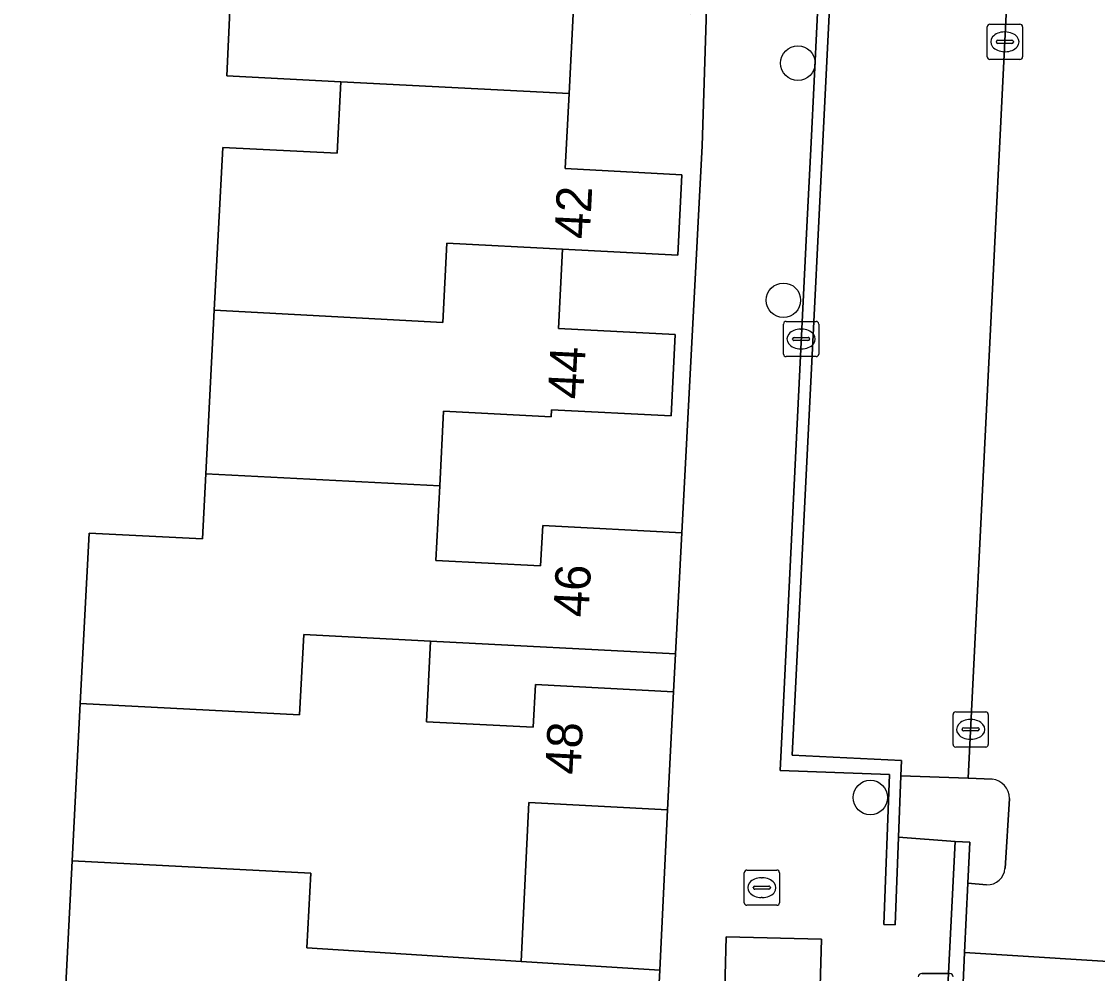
# Model space of a CAD drawing. Extents: x 162989 to 165008, y 383432 to 384338.
# Drawn here: x 164423.42 to 164453.95, y 383703.98 to 383731.01 of the extents above; entities that cross this region are included whole.
import ezdxf

# ---------------------------------------------------------------- set-up
doc = ezdxf.new("R2010")
doc.units = 0
for name, color, linetype in [('IMGEO_Boom', 7, 'Continuous'), ('IMGEO_Erf', 7, 'Continuous'), ('IMGEO_Groenvoorziening', 7, 'Continuous'), ('IMGEO_Kolk', 7, 'Continuous'), ('IMGEO_Lichtmast', 7, 'Continuous'), ('IMGEO_Muur', 7, 'Continuous'), ('IMGEO_Pand', 7, 'Continuous'), ('IMGEO_Pand_nummerreeks', 7, 'Continuous'), ('IMGEO_Parkeervlak_open', 7, 'Continuous'), ('IMGEO_Rijbaan_lokaal_open', 7, 'Continuous'), ('IMGEO_Voetpad_open', 7, 'Continuous')]:
    doc.layers.add(name, color=color, linetype=linetype)

msp = doc.modelspace()

# ---------------------------------------------------------------- linework, layer by layer
at = {"layer": 'IMGEO_Boom'}
for centre in [(164445.449, 383729.831), (164445.038, 383723.1), (164447.505, 383708.98)]:
    msp.add_circle(centre, 0.489, dxfattribs=at)
at = {"layer": 'IMGEO_Erf'}
for points in [[(164439.085, 383731.41), (164438.959, 383728.969), (164438.848, 383726.836), (164442.156, 383726.665), (164442.038, 383724.382), (164438.769, 383724.549), (164438.652, 383722.298), (164441.969, 383722.126), (164441.85, 383719.816), (164438.459, 383719.991), (164438.448, 383719.789), (164435.397, 383719.946), (164435.288, 383717.828), (164435.178, 383715.71), (164438.15, 383715.556), (164438.209, 383716.704), (164442.153, 383716.5), (164442.73, 383727.485), (164443.14, 383740.354)], [(164423.562, 383668.996), (164423.797, 383673.552), (164426.03, 383673.437), (164426.136, 383675.49), (164426.238, 383677.458), (164426.489, 383682.314), (164426.725, 383686.873), (164426.822, 383688.742), (164423.906, 383688.893), (164424.151, 383693.632), (164424.39, 383698.229), (164424.614, 383702.564), (164424.853, 383707.179), (164425.085, 383711.653), (164425.335, 383716.487), (164428.552, 383716.321), (164428.648, 383718.171), (164428.888, 383722.815), (164429.127, 383727.441), (164432.375, 383727.273), (164432.48, 383729.301), (164429.245, 383729.467), (164429.339, 383731.531)]]:
    msp.add_lwpolyline(points, dxfattribs=at)
for points in [[(164441.975, 383713.06), (164435.026, 383713.42), (164434.907, 383711.133), (164437.941, 383710.976), (164438.004, 383712.185), (164441.921, 383711.982)], [(164441.747, 383708.632), (164437.811, 383708.835), (164437.596, 383704.327), (164441.529, 383704.078)]]:
    msp.add_lwpolyline(points, close=True, dxfattribs=at)
at = {"layer": 'IMGEO_Groenvoorziening'}
msp.add_lwpolyline([(164444.442, 383701.7), (164444.458, 383702.001), (164444.512, 383702.999), (164444.913, 383702.988), (164446.063, 383702.957), (164446.116, 383704.957), (164443.417, 383705.029), (164443.33, 383701.73)], close=True, dxfattribs=at)
at = {"layer": 'IMGEO_Kolk'}
for p, q in [((164450.824, 383730.011), (164450.824, 383730.863)), ((164450.899, 383730.937), (164451.751, 383730.937)), ((164451.825, 383730.863), (164451.825, 383730.011)), ((164451.312, 383730.717), (164451.337, 383730.717)), ((164451.083, 383730.431), (164451.083, 383730.443)), ((164451.521, 383730.394), (164451.123, 383730.394)), ((164451.126, 383730.48), (164451.524, 383730.48)), ((164451.567, 383730.443), (164451.567, 383730.431)), ((164451.751, 383729.937), (164450.899, 383729.937)), ((164451.335, 383730.157), (164451.31, 383730.157)), ((164445.04, 383721.573), (164445.04, 383722.425)), ((164445.115, 383722.499), (164445.967, 383722.499)), ((164446.041, 383722.425), (164446.041, 383721.573)), ((164445.299, 383721.993), (164445.299, 383722.005)), ((164445.342, 383722.042), (164445.74, 383722.042)), ((164445.528, 383722.279), (164445.553, 383722.279)), ((164445.783, 383722.005), (164445.783, 383721.993)), ((164445.737, 383721.956), (164445.339, 383721.956)), ((164445.551, 383721.719), (164445.526, 383721.719)), ((164445.967, 383721.499), (164445.115, 383721.499)), ((164449.852, 383710.488), (164449.852, 383711.34)), ((164449.927, 383711.414), (164450.779, 383711.414)), ((164450.853, 383711.34), (164450.853, 383710.488)), ((164450.34, 383711.194), (164450.365, 383711.194)), ((164450.111, 383710.908), (164450.111, 383710.92)), ((164450.549, 383710.871), (164450.151, 383710.871)), ((164450.154, 383710.957), (164450.552, 383710.957)), ((164450.595, 383710.92), (164450.595, 383710.908)), ((164450.779, 383710.414), (164449.927, 383710.414)), ((164450.363, 383710.634), (164450.338, 383710.634)), ((164443.926, 383705.994), (164443.926, 383706.846)), ((164444.001, 383706.92), (164444.853, 383706.92)), ((164444.927, 383706.846), (164444.927, 383705.994)), ((164444.185, 383706.414), (164444.185, 383706.426)), ((164444.228, 383706.463), (164444.626, 383706.463)), ((164444.414, 383706.7), (164444.439, 383706.7)), ((164444.669, 383706.426), (164444.669, 383706.414)), ((164444.623, 383706.377), (164444.225, 383706.377)), ((164444.437, 383706.14), (164444.412, 383706.14)), ((164444.853, 383705.92), (164444.001, 383705.92))]:
    msp.add_line(p, q, dxfattribs=at)
for points in [[(164450.824, 383730.011), (164450.824, 383730.863)], [(164450.899, 383730.937), (164451.751, 383730.937)], [(164451.825, 383730.863), (164451.825, 383730.011)], [(164451.751, 383729.937), (164450.899, 383729.937)], [(164445.04, 383721.573), (164445.04, 383722.425)], [(164445.115, 383722.499), (164445.967, 383722.499)], [(164446.041, 383722.425), (164446.041, 383721.573)], [(164445.967, 383721.499), (164445.115, 383721.499)], [(164449.852, 383710.488), (164449.852, 383711.34)], [(164449.927, 383711.414), (164450.779, 383711.414)], [(164450.853, 383711.34), (164450.853, 383710.488)], [(164450.779, 383710.414), (164449.927, 383710.414)], [(164443.926, 383705.994), (164443.926, 383706.846)], [(164444.001, 383706.92), (164444.853, 383706.92)], [(164444.927, 383706.846), (164444.927, 383705.994)], [(164444.853, 383705.92), (164444.001, 383705.92)]]:
    msp.add_lwpolyline(points, dxfattribs=at)
for centre, radius, start, end in [((164450.901, 383730.861), 0.0765, 91.552, 178.448), ((164450.901, 383730.861), 0.0765, 91.552, 178.448), ((164451.749, 383730.861), 0.0765, 1.552, 88.448), ((164451.749, 383730.861), 0.0765, 1.552, 88.448), ((164451.123, 383730.44), 0.0403, 85.8775, 175.7526), ((164451.12, 383730.43), 0.0366, 178.938, 274.7102), ((164451.524, 383730.437), 0.043, 264.8664, 352.4533), ((164451.528, 383730.442), 0.0386, 1.7309, 96.639), ((164450.901, 383730.013), 0.0765, 181.552, 268.448), ((164450.901, 383730.013), 0.0765, 181.552, 268.448), ((164451.749, 383730.013), 0.0765, 271.552, 358.448), ((164451.749, 383730.013), 0.0765, 271.552, 358.448), ((164445.117, 383722.423), 0.0765, 91.552, 178.448), ((164445.117, 383722.423), 0.0765, 91.552, 178.448), ((164445.965, 383722.423), 0.0765, 1.552, 88.448), ((164445.965, 383722.423), 0.0765, 1.552, 88.448), ((164445.339, 383722.002), 0.0403, 85.8775, 175.7526), ((164445.336, 383721.992), 0.0366, 178.938, 274.7102), ((164445.74, 383721.999), 0.043, 264.8664, 352.4533), ((164445.744, 383722.004), 0.0386, 1.7309, 96.639), ((164445.117, 383721.575), 0.0765, 181.552, 268.448), ((164445.117, 383721.575), 0.0765, 181.552, 268.448), ((164445.965, 383721.575), 0.0765, 271.552, 358.448), ((164445.965, 383721.575), 0.0765, 271.552, 358.448), ((164449.929, 383711.338), 0.0765, 91.552, 178.448), ((164449.929, 383711.338), 0.0765, 91.552, 178.448), ((164450.777, 383711.338), 0.0765, 1.552, 88.448), ((164450.777, 383711.338), 0.0765, 1.552, 88.448), ((164450.151, 383710.917), 0.0403, 85.8775, 175.7526), ((164450.148, 383710.907), 0.0366, 178.938, 274.7102), ((164450.552, 383710.914), 0.043, 264.8664, 352.4533), ((164450.556, 383710.919), 0.0386, 1.7309, 96.639), ((164449.929, 383710.49), 0.0765, 181.552, 268.448), ((164449.929, 383710.49), 0.0765, 181.552, 268.448), ((164450.777, 383710.49), 0.0765, 271.552, 358.448), ((164450.777, 383710.49), 0.0765, 271.552, 358.448), ((164444.003, 383706.844), 0.0765, 91.552, 178.448), ((164444.003, 383706.844), 0.0765, 91.552, 178.448), ((164444.851, 383706.844), 0.0765, 1.552, 88.448), ((164444.851, 383706.844), 0.0765, 1.552, 88.448), ((164444.225, 383706.423), 0.0403, 85.8775, 175.7526), ((164444.222, 383706.413), 0.0366, 178.938, 274.7102), ((164444.626, 383706.42), 0.043, 264.8664, 352.4533), ((164444.63, 383706.425), 0.0386, 1.7309, 96.639), ((164444.003, 383705.996), 0.0765, 181.552, 268.448), ((164444.003, 383705.996), 0.0765, 181.552, 268.448), ((164444.851, 383705.996), 0.0765, 271.552, 358.448), ((164444.851, 383705.996), 0.0765, 271.552, 358.448)]:
    msp.add_arc(centre, radius, start, end, dxfattribs=at)
for centre, major_axis, ratio, start_param, end_param in [((164451.311, 383730.437), (-0.387, 0.002), 0.722429, 4.712389, 7.853982), ((164451.336, 383730.437), (-0.39, 0.002), 0.717154, 1.570796, 4.712389), ((164445.527, 383721.999), (-0.387, 0.002), 0.722429, 4.712389, 7.853982), ((164445.552, 383721.999), (-0.39, 0.002), 0.717154, 1.570796, 4.712389), ((164450.339, 383710.914), (-0.387, 0.002), 0.722429, 4.712389, 7.853982), ((164450.364, 383710.914), (-0.39, 0.002), 0.717154, 1.570796, 4.712389), ((164444.413, 383706.42), (-0.387, 0.002), 0.722429, 4.712389, 7.853982), ((164444.438, 383706.42), (-0.39, 0.002), 0.717154, 1.570796, 4.712389)]:
    msp.add_ellipse(centre, major_axis=major_axis, ratio=ratio, start_param=start_param, end_param=end_param, dxfattribs=at)
at = {"layer": 'IMGEO_Lichtmast'}
for p, q in [((164448.966, 383703.984), (164449.756, 383703.984)), ((164449.756, 383703.984), (164448.966, 383703.984))]:
    msp.add_line(p, q, dxfattribs=at)
for centre, start, end in [((164448.966, 383703.884), 90, 180), ((164448.966, 383703.884), 90, 180), ((164449.756, 383703.884), 0, 90), ((164449.756, 383703.884), 360, 90)]:
    msp.add_arc(centre, 0.1, start, end, dxfattribs=at)
at = {"layer": 'IMGEO_Muur'}
for points in [[(164453.018, 383764.265), (164452.677, 383764.285), (164451.942, 383750), (164451.421, 383739.875), (164451.313, 383737.776), (164448.318, 383737.931), (164446.336, 383738.034), (164445.823, 383727.577), (164445.705, 383725.181), (164444.948, 383709.752), (164448.047, 383709.634), (164447.887, 383705.375), (164448.207, 383705.364), (164448.304, 383707.855), (164448.372, 383709.592), (164448.389, 383710.03), (164445.289, 383710.181), (164446.656, 383737.662), (164451.672, 383737.418), (164452.117, 383746.236), (164452.307, 383750), (164452.659, 383756.974)], [(164450.137, 383703.716), (164450.179, 383704.576), (164450.275, 383706.546), (164450.332, 383707.708), (164449.911, 383707.732), (164449.662, 383702.862), (164446.063, 383702.957), (164444.913, 383702.988), (164444.512, 383702.999), (164444.458, 383702.001), (164444.442, 383701.7), (164443.595, 383686.109), (164448.829, 383685.815), (164448.671, 383683.146), (164449.074, 383683.122), (164449.257, 383686.213), (164445.233, 383686.431), (164444.021, 383686.497), (164444.425, 383693.456), (164444.943, 383702.509), (164450.07, 383702.35)]]:
    msp.add_lwpolyline(points, close=True, dxfattribs=at)
at = {"layer": 'IMGEO_Pand'}
for points in [[(164442.509, 383733.46), (164439.344, 383733.625), (164435.948, 383733.802), (164436.064, 383736.035), (164429.6, 383736.367), (164429.339, 383731.531), (164429.245, 383729.467), (164432.48, 383729.301), (164438.959, 383728.969), (164439.085, 383731.41), (164442.394, 383731.239)], [(164442.156, 383726.665), (164438.848, 383726.836), (164438.959, 383728.969), (164432.48, 383729.301), (164432.375, 383727.273), (164429.127, 383727.441), (164428.888, 383722.815), (164435.37, 383722.472), (164435.486, 383724.72), (164438.769, 383724.549), (164442.038, 383724.382)], [(164435.288, 383717.828), (164435.397, 383719.946), (164438.448, 383719.789), (164438.459, 383719.991), (164441.85, 383719.816), (164441.969, 383722.126), (164438.652, 383722.298), (164438.769, 383724.549), (164435.486, 383724.72), (164435.37, 383722.472), (164428.888, 383722.815), (164428.648, 383718.171)], [(164435.288, 383717.828), (164428.648, 383718.171), (164428.552, 383716.321), (164425.335, 383716.487), (164425.085, 383711.653), (164431.31, 383711.325), (164431.428, 383713.607), (164435.026, 383713.42), (164441.975, 383713.06), (164442.153, 383716.5), (164438.209, 383716.704), (164438.15, 383715.556), (164435.178, 383715.71)], [(164441.921, 383711.982), (164438.004, 383712.185), (164437.941, 383710.976), (164434.907, 383711.133), (164435.026, 383713.42), (164431.428, 383713.607), (164431.31, 383711.325), (164425.085, 383711.653), (164424.853, 383707.179), (164431.629, 383706.828), (164431.519, 383704.711), (164437.596, 383704.327), (164437.811, 383708.835), (164441.747, 383708.632)], [(164441.529, 383704.078), (164437.596, 383704.327), (164431.519, 383704.711), (164431.629, 383706.828), (164424.853, 383707.179), (164424.614, 383702.564), (164430.837, 383702.241), (164430.722, 383700.031), (164434.409, 383699.84), (164434.524, 383702.05), (164437.605, 383701.891), (164437.551, 383700.847), (164441.352, 383700.65)]]:
    msp.add_lwpolyline(points, close=True, dxfattribs=at)
at = {"layer": 'IMGEO_Parkeervlak_open'}
msp.add_lwpolyline([(164450.284, 383709.525), (164451.402, 383731.991), (164451.672, 383737.418), (164446.656, 383737.662), (164445.289, 383710.181), (164448.389, 383710.03), (164448.372, 383709.592)], close=True, dxfattribs=at)
at = {"layer": 'IMGEO_Rijbaan_lokaal_open'}
for points in [[(164457.189, 383731.703), (164451.402, 383731.991), (164450.284, 383709.525), (164450.963, 383709.501)], [(164450.803, 383706.502), (164450.275, 383706.546), (164450.179, 383704.576), (164455.465, 383704.244), (164455.774, 383712.532)], [(164451.459, 383708.955), (164451.327, 383706.969)]]:
    msp.add_lwpolyline(points, dxfattribs=at)
msp.add_lwpolyline([(164455.418, 383703.384), (164455.465, 383704.244), (164450.179, 383704.576), (164450.137, 383703.716)], close=True, dxfattribs=at)
for centre, radius, start, end in [((164450.893, 383708.939), 0.566, 1.6018, 82.9038), ((164450.822, 383707.008), 0.506, 267.8461, 355.5702)]:
    msp.add_arc(centre, radius, start, end, dxfattribs=at)
at = {"layer": 'IMGEO_Voetpad_open'}
for points in [[(164443.14, 383740.354), (164442.73, 383727.485), (164442.153, 383716.5), (164441.975, 383713.06), (164441.921, 383711.982), (164441.747, 383708.632), (164441.529, 383704.078), (164441.352, 383700.65), (164441.243, 383699.484), (164441.093, 383696.584), (164441.028, 383695.417), (164440.862, 383692.545), (164440.766, 383690.898), (164440.568, 383687.503), (164440.421, 383684.178), (164443.6, 383684.013), (164446.341, 383683.911), (164445.27, 383662.955), (164444.305, 383663.007), (164444.179, 383661.16), (164444.149, 383660.717), (164444.109, 383656.91), (164419.31, 383658.148)], [(164449.719, 383686.181), (164449.257, 383686.213), (164449.074, 383683.122), (164448.671, 383683.146), (164448.829, 383685.815), (164443.595, 383686.109), (164444.442, 383701.7), (164443.33, 383701.73), (164443.417, 383705.029), (164446.116, 383704.957), (164446.063, 383702.957), (164449.662, 383702.862), (164449.911, 383707.732), (164448.304, 383707.855), (164448.207, 383705.364), (164447.887, 383705.375), (164448.047, 383709.634), (164444.948, 383709.752), (164445.705, 383725.181), (164445.823, 383727.577), (164446.336, 383738.034)], [(164450.963, 383709.501), (164450.284, 383709.525), (164448.372, 383709.592), (164448.304, 383707.855), (164449.911, 383707.732), (164450.332, 383707.708), (164450.275, 383706.546), (164450.803, 383706.502)], [(164451.327, 383706.969), (164451.459, 383708.955)]]:
    msp.add_lwpolyline(points, dxfattribs=at)
for centre, radius, start, end in [((164450.893, 383708.939), 0.566, 1.6018, 82.9038), ((164450.822, 383707.008), 0.506, 267.8461, 355.5702)]:
    msp.add_arc(centre, radius, start, end, dxfattribs=at)

# ---------------------------------------------------------------- texts
at = {"layer": 'IMGEO_Pand_nummerreeks'}
for s, rotation, p in [('42', 87.0437, (164439.538, 383724.825)), ('44', 87.051, (164439.35, 383720.275)), ('46', 87.0379, (164439.505, 383714.085)), ('48', 87.0266, (164439.275, 383709.615))]:
    msp.add_text(s, height=1, rotation=rotation, dxfattribs=at).set_placement(p)

doc.saveas('drawing.dxf')
